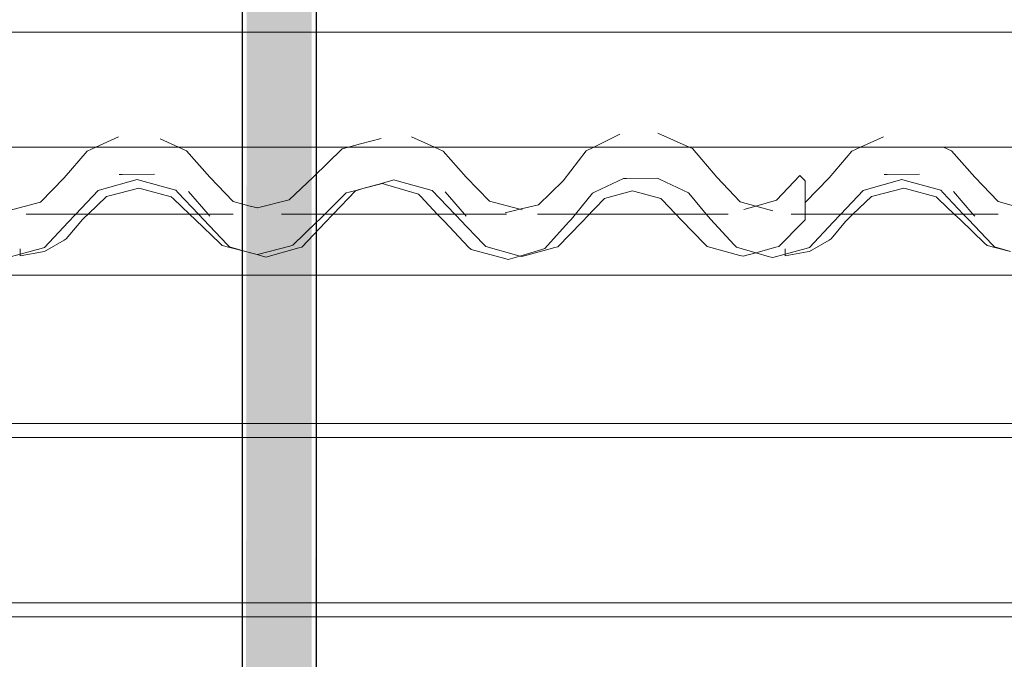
# Model space of a CAD drawing. Header units: millimetres. Extents: x -16331 to -10174, y -4135 to -3584.
# Tile 366 of 456: x -10246.69 to -10243.88, y -3954.39 to -3952.56. Entities that reach past the tile are written whole.
import ezdxf

# ---------------------------------------------------------------- set-up
doc = ezdxf.new("R2010")
doc.units = ezdxf.units.MM
doc.layers.add('CV-Condutos', color=1, linetype='Continuous')
for name, color, linetype, lineweight in [('DI-Elementos externos em corte', 9, 'Continuous', 18), ('DI-Elementos externos em vista', 9, 'Continuous', 5), ('IFC-Cobertura-Contorno', 253, 'Continuous', 5), ('IFC-Elemento construtivo genérico-Contorno', 253, 'Continuous', 5)]:
    doc.layers.add(name, color=color, linetype=linetype, lineweight=lineweight)

msp = doc.modelspace()

# ---------------------------------------------------------------- hatches: boundary and pattern name
at = {"layer": 'CV-Condutos', "linetype": 'Continuous'}
for points in [[(-10246.04, -3965.6472), (-10246.04, -3951.1502), (-10246.0537, -3965.6472)], [(-10246.04, -3965.6472), (-10246.0282, -3965.6472), (-10246.0104, -3951.1502), (-10246.04, -3951.1502)], [(-10246.0282, -3965.6472), (-10246.0104, -3965.6472), (-10246.0104, -3951.1502)], [(-10246.0104, -3965.6472), (-10245.9944, -3965.6472), (-10245.97, -3951.1502), (-10246.0104, -3951.1502)], [(-10245.9944, -3965.6472), (-10245.97, -3965.6472), (-10245.97, -3951.1502)], [(-10245.97, -3965.6472), (-10245.9524, -3965.6472), (-10245.9257, -3951.1502), (-10245.97, -3951.1502)], [(-10245.9524, -3965.6472), (-10245.9257, -3965.6472), (-10245.9257, -3951.1502)], [(-10245.9257, -3965.6472), (-10245.9097, -3965.6472), (-10245.8853, -3951.1502), (-10245.9257, -3951.1502)], [(-10245.9097, -3965.6472), (-10245.8853, -3965.6472), (-10245.8853, -3951.1502)], [(-10245.8853, -3965.6472), (-10245.8736, -3965.6472), (-10245.8557, -3951.1502), (-10245.8853, -3951.1502)], [(-10245.8736, -3965.6472), (-10245.8557, -3965.6472), (-10245.8557, -3951.1502)], [(-10245.842, -3965.6472), (-10245.842, -3951.1502), (-10245.8557, -3965.6472)]]:
    msp.add_hatch(color=11, dxfattribs=at).paths.add_polyline_path(points)

# ---------------------------------------------------------------- linework, layer by layer
at = {"layer": 'CV-Condutos'}
for p, q in [((-10245.842, -3965.6472), (-10245.842, -3951.1502)), ((-10246.0537, -3951.1902), (-10246.0537, -3965.6472))]:
    msp.add_line(p, q, dxfattribs=at)
at = {"layer": 'DI-Elementos externos em corte'}
for p, q in [((-10246.3969, -3953.0044), (-10246.4055, -3953.0044)), ((-10246.3045, -3953.004), (-10246.3969, -3953.0044)), ((-10244.213, -3953.0044), (-10244.2216, -3953.0044)), ((-10244.1206, -3953.004), (-10244.213, -3953.0044)), ((-10246.4554, -3953.0471), (-10246.3543, -3953.0189)), ((-10246.3543, -3953.0189), (-10246.3448, -3953.0215)), ((-10246.3448, -3953.0215), (-10246.2436, -3953.0497)), ((-10245.7098, -3953.045), (-10245.6559, -3953.03)), ((-10245.7098, -3953.045), (-10245.6538, -3953.0306)), ((-10245.6559, -3953.03), (-10245.6211, -3953.0202)), ((-10245.6538, -3953.0306), (-10245.6449, -3953.0332)), ((-10245.6449, -3953.0332), (-10245.5507, -3953.0606)), ((-10245.6211, -3953.0202), (-10245.6117, -3953.0228)), ((-10245.6117, -3953.0228), (-10245.5115, -3953.0504)), ((-10245.0461, -3953.0542), (-10244.9655, -3953.0158)), ((-10244.9655, -3953.0158), (-10244.9571, -3953.0157)), ((-10244.9571, -3953.0157), (-10244.8679, -3953.0155)), ((-10244.8679, -3953.0155), (-10244.8604, -3953.019)), ((-10244.8604, -3953.019), (-10244.7795, -3953.057)), ((-10244.2715, -3953.0471), (-10244.1704, -3953.0189)), ((-10244.1704, -3953.0189), (-10244.1609, -3953.0215)), ((-10244.1609, -3953.0215), (-10244.0597, -3953.0497)), ((-10246.5291, -3953.1176), (-10246.465, -3953.0498)), ((-10246.465, -3953.0498), (-10246.4554, -3953.0471)), ((-10246.4416, -3953.0676), (-10246.4336, -3953.0655)), ((-10246.4336, -3953.0655), (-10246.349, -3953.0437)), ((-10246.349, -3953.0437), (-10246.3411, -3953.0458)), ((-10246.3411, -3953.0458), (-10246.2566, -3953.068)), ((-10246.2436, -3953.0497), (-10246.2367, -3953.0569)), ((-10246.2367, -3953.0569), (-10246.1791, -3953.1176)), ((-10246.1517, -3953.1176), (-10246.207, -3953.053)), ((-10245.8178, -3953.1176), (-10245.7577, -3953.0574)), ((-10245.7941, -3953.1176), (-10245.7306, -3953.0509)), ((-10245.7577, -3953.0574), (-10245.7487, -3953.0551)), ((-10245.7487, -3953.0551), (-10245.7301, -3953.0503)), ((-10245.7306, -3953.0509), (-10245.7212, -3953.0482)), ((-10245.7301, -3953.0503), (-10245.7098, -3953.045)), ((-10245.7212, -3953.0482), (-10245.7098, -3953.045)), ((-10245.5507, -3953.0606), (-10245.5443, -3953.0674)), ((-10245.5115, -3953.0504), (-10245.4471, -3953.1176)), ((-10245.4198, -3953.1176), (-10245.4745, -3953.0538)), ((-10245.1028, -3953.1176), (-10245.0537, -3953.0578)), ((-10245.0537, -3953.0578), (-10245.0461, -3953.0542)), ((-10245.013, -3953.0711), (-10244.9395, -3953.0508)), ((-10244.9395, -3953.0508), (-10244.9326, -3953.0527)), ((-10244.9326, -3953.0527), (-10244.8591, -3953.0731)), ((-10244.7795, -3953.057), (-10244.7741, -3953.0635)), ((-10244.7741, -3953.0635), (-10244.7291, -3953.1176)), ((-10244.3452, -3953.1176), (-10244.281, -3953.0498)), ((-10244.281, -3953.0498), (-10244.2715, -3953.0471)), ((-10244.2577, -3953.0676), (-10244.2496, -3953.0655)), ((-10244.2496, -3953.0655), (-10244.1651, -3953.0437)), ((-10244.1651, -3953.0437), (-10244.1572, -3953.0458)), ((-10244.1572, -3953.0458), (-10244.0727, -3953.068)), ((-10244.0597, -3953.0497), (-10244.0528, -3953.0569)), ((-10244.0528, -3953.0569), (-10243.9952, -3953.1176)), ((-10243.9678, -3953.1176), (-10244.023, -3953.053)), ((-10246.4942, -3953.1176), (-10246.4416, -3953.0676)), ((-10246.2566, -3953.068), (-10246.2506, -3953.0738)), ((-10246.2506, -3953.0738), (-10246.2048, -3953.1176)), ((-10245.5443, -3953.0674), (-10245.4972, -3953.1176)), ((-10245.0729, -3953.1284), (-10245.02, -3953.0731)), ((-10245.02, -3953.0731), (-10245.013, -3953.0711)), ((-10244.8591, -3953.0731), (-10244.8541, -3953.0783)), ((-10244.8541, -3953.0783), (-10244.8011, -3953.1337)), ((-10244.3103, -3953.1176), (-10244.2577, -3953.0676)), ((-10244.0727, -3953.068), (-10244.0667, -3953.0738)), ((-10244.0667, -3953.0738), (-10244.0209, -3953.1176)), ((-10246.5374, -3953.1263), (-10246.5291, -3953.1176)), ((-10246.5051, -3953.1279), (-10246.4942, -3953.1176)), ((-10246.2048, -3953.1176), (-10246.1873, -3953.1344)), ((-10246.1791, -3953.1176), (-10246.1641, -3953.1335)), ((-10246.1466, -3953.1235), (-10246.1517, -3953.1176)), ((-10245.8272, -3953.127), (-10245.8178, -3953.1176)), ((-10245.8025, -3953.1264), (-10245.7941, -3953.1176)), ((-10245.4972, -3953.1176), (-10245.4768, -3953.1392)), ((-10245.4471, -3953.1176), (-10245.4393, -3953.1257)), ((-10245.4147, -3953.1235), (-10245.4198, -3953.1176)), ((-10245.1105, -3953.127), (-10245.1028, -3953.1176)), ((-10244.7291, -3953.1176), (-10244.7167, -3953.1325)), ((-10244.3535, -3953.1263), (-10244.3452, -3953.1176)), ((-10244.3212, -3953.1279), (-10244.3103, -3953.1176)), ((-10244.0209, -3953.1176), (-10244.0033, -3953.1344)), ((-10243.9952, -3953.1176), (-10243.9802, -3953.1335)), ((-10243.9627, -3953.1235), (-10243.9678, -3953.1176)), ((-10246.6187, -3953.213), (-10246.5509, -3953.1407)), ((-10246.5569, -3953.1886), (-10246.5152, -3953.1385)), ((-10246.5509, -3953.1407), (-10246.5444, -3953.1337)), ((-10246.5444, -3953.1337), (-10246.5374, -3953.1263)), ((-10246.5152, -3953.1385), (-10246.5112, -3953.1337)), ((-10246.5112, -3953.1337), (-10246.5051, -3953.1279)), ((-10246.1873, -3953.1344), (-10246.1182, -3953.2005)), ((-10246.1641, -3953.1335), (-10246.0966, -3953.2047)), ((-10245.9094, -3953.2065), (-10245.8406, -3953.1401)), ((-10245.8835, -3953.2118), (-10245.8159, -3953.1405)), ((-10245.8406, -3953.1401), (-10245.8339, -3953.1337)), ((-10245.8339, -3953.1337), (-10245.8272, -3953.127)), ((-10245.8159, -3953.1405), (-10245.8094, -3953.1337)), ((-10245.8094, -3953.1337), (-10245.8025, -3953.1264)), ((-10245.4768, -3953.1392), (-10245.4076, -3953.212)), ((-10245.4393, -3953.1257), (-10245.4324, -3953.1329)), ((-10245.4324, -3953.1329), (-10245.3648, -3953.2035)), ((-10245.1896, -3953.2159), (-10245.1225, -3953.1409)), ((-10245.1525, -3953.2109), (-10245.0845, -3953.1405)), ((-10245.1225, -3953.1409), (-10245.116, -3953.1337)), ((-10245.116, -3953.1337), (-10245.1105, -3953.127)), ((-10245.0845, -3953.1405), (-10245.078, -3953.1337)), ((-10245.078, -3953.1337), (-10245.0729, -3953.1284)), ((-10244.8011, -3953.1337), (-10244.7332, -3953.2032)), ((-10244.7167, -3953.1325), (-10244.6495, -3953.2052)), ((-10244.5217, -3953.21), (-10244.4537, -3953.1404)), ((-10244.4537, -3953.1404), (-10244.4471, -3953.1337)), ((-10244.4348, -3953.213), (-10244.367, -3953.1407)), ((-10244.3729, -3953.1886), (-10244.3313, -3953.1385)), ((-10244.367, -3953.1407), (-10244.3604, -3953.1337)), ((-10244.3604, -3953.1337), (-10244.3535, -3953.1263)), ((-10244.3313, -3953.1385), (-10244.3273, -3953.1337)), ((-10244.3273, -3953.1337), (-10244.3212, -3953.1279)), ((-10244.0033, -3953.1344), (-10243.9343, -3953.2005)), ((-10243.9802, -3953.1335), (-10243.9127, -3953.2047)), ((-10246.6183, -3953.2244), (-10246.5623, -3953.1918)), ((-10246.5623, -3953.1918), (-10246.5569, -3953.1886)), ((-10246.1182, -3953.2005), (-10246.1115, -3953.2069)), ((-10246.1115, -3953.2069), (-10246.0889, -3953.2128)), ((-10246.0966, -3953.2047), (-10246.09, -3953.2116)), ((-10245.9184, -3953.2089), (-10245.9094, -3953.2065)), ((-10245.3648, -3953.2035), (-10245.3583, -3953.2104)), ((-10244.7332, -3953.2032), (-10244.7265, -3953.21)), ((-10244.6495, -3953.2052), (-10244.6429, -3953.2123)), ((-10244.4344, -3953.2244), (-10244.3784, -3953.1918)), ((-10244.3784, -3953.1918), (-10244.3729, -3953.1886)), ((-10243.9343, -3953.2005), (-10243.9276, -3953.2069)), ((-10243.9276, -3953.2069), (-10243.905, -3953.2128)), ((-10243.9127, -3953.2047), (-10243.9061, -3953.2116)), ((-10246.7229, -3953.2419), (-10246.6882, -3953.2323)), ((-10246.6882, -3953.2323), (-10246.628, -3953.2155)), ((-10246.6882, -3953.2166), (-10246.6882, -3953.2323)), ((-10246.6882, -3953.2368), (-10246.6246, -3953.2255)), ((-10246.6882, -3953.2323), (-10246.6882, -3953.235)), ((-10246.6882, -3953.235), (-10246.6882, -3953.2368)), ((-10246.628, -3953.2155), (-10246.6187, -3953.213)), ((-10246.6246, -3953.2255), (-10246.6183, -3953.2244)), ((-10246.09, -3953.2116), (-10246.0446, -3953.2243)), ((-10246.0889, -3953.2128), (-10246.0447, -3953.2243)), ((-10246.0447, -3953.2243), (-10246.0194, -3953.2308)), ((-10246.0446, -3953.2243), (-10246.0116, -3953.2335)), ((-10246.0194, -3953.2308), (-10246.0104, -3953.2332)), ((-10246.0116, -3953.2335), (-10245.996, -3953.2379)), ((-10246.0104, -3953.2332), (-10245.9184, -3953.2089)), ((-10245.9868, -3953.2404), (-10245.8927, -3953.2143)), ((-10245.8927, -3953.2143), (-10245.8835, -3953.2118)), ((-10245.4076, -3953.212), (-10245.4008, -3953.2191)), ((-10245.4008, -3953.2191), (-10245.3043, -3953.2449)), ((-10245.3583, -3953.2104), (-10245.2646, -3953.2365)), ((-10245.2614, -3953.2374), (-10245.199, -3953.2187)), ((-10245.2554, -3953.2391), (-10245.1958, -3953.2228)), ((-10245.199, -3953.2187), (-10245.1896, -3953.2159)), ((-10245.1958, -3953.2228), (-10245.1616, -3953.2134)), ((-10245.1616, -3953.2134), (-10245.1525, -3953.2109)), ((-10244.7265, -3953.21), (-10244.6333, -3953.2355)), ((-10244.6429, -3953.2123), (-10244.5877, -3953.228)), ((-10244.6333, -3953.2355), (-10244.6241, -3953.238)), ((-10244.6241, -3953.238), (-10244.5877, -3953.228)), ((-10244.5877, -3953.228), (-10244.5308, -3953.2125)), ((-10244.5877, -3953.228), (-10244.5483, -3953.2393)), ((-10244.5389, -3953.2419), (-10244.5043, -3953.2323)), ((-10244.5308, -3953.2125), (-10244.5217, -3953.21)), ((-10244.5043, -3953.2323), (-10244.4441, -3953.2155)), ((-10244.5043, -3953.2166), (-10244.5043, -3953.2323)), ((-10244.5043, -3953.2368), (-10244.4406, -3953.2255)), ((-10244.5043, -3953.2323), (-10244.5043, -3953.235)), ((-10244.5043, -3953.235), (-10244.5043, -3953.2368)), ((-10244.4441, -3953.2155), (-10244.4348, -3953.213)), ((-10244.4406, -3953.2255), (-10244.4344, -3953.2244)), ((-10243.9061, -3953.2116), (-10243.8607, -3953.2243)), ((-10243.905, -3953.2128), (-10243.8608, -3953.2243)), ((-10245.996, -3953.2379), (-10245.9868, -3953.2404)), ((-10245.3043, -3953.2449), (-10245.2948, -3953.2474)), ((-10245.2948, -3953.2474), (-10245.2614, -3953.2374)), ((-10245.2646, -3953.2365), (-10245.2614, -3953.2374)), ((-10245.2614, -3953.2374), (-10245.2554, -3953.2391)), ((-10244.5483, -3953.2393), (-10244.5389, -3953.2419)), ((-10248.6941, -3953.2918), (-10243.3545, -3953.2918))]:
    msp.add_line(p, q, dxfattribs=at)
at = {"layer": 'DI-Elementos externos em corte', "lineweight": 5}
for p, q in [((-10246.3969, -3953.0044), (-10246.4055, -3953.0044)), ((-10246.3045, -3953.004), (-10246.3969, -3953.0044)), ((-10244.213, -3953.0044), (-10244.2216, -3953.0044)), ((-10244.1206, -3953.004), (-10244.213, -3953.0044)), ((-10246.4554, -3953.0471), (-10246.3543, -3953.0189)), ((-10246.3543, -3953.0189), (-10246.3448, -3953.0215)), ((-10246.3448, -3953.0215), (-10246.2436, -3953.0497)), ((-10245.7098, -3953.045), (-10245.6559, -3953.03)), ((-10245.7098, -3953.045), (-10245.6538, -3953.0306)), ((-10245.6559, -3953.03), (-10245.6211, -3953.0202)), ((-10245.6538, -3953.0306), (-10245.6449, -3953.0332)), ((-10245.6449, -3953.0332), (-10245.5507, -3953.0606)), ((-10245.6211, -3953.0202), (-10245.6117, -3953.0228)), ((-10245.6117, -3953.0228), (-10245.5115, -3953.0504)), ((-10245.0461, -3953.0542), (-10244.9655, -3953.0158)), ((-10244.9655, -3953.0158), (-10244.9571, -3953.0157)), ((-10244.9571, -3953.0157), (-10244.8679, -3953.0155)), ((-10244.8679, -3953.0155), (-10244.8604, -3953.019)), ((-10244.8604, -3953.019), (-10244.7795, -3953.057)), ((-10244.2715, -3953.0471), (-10244.1704, -3953.0189)), ((-10244.1704, -3953.0189), (-10244.1609, -3953.0215)), ((-10244.1609, -3953.0215), (-10244.0597, -3953.0497)), ((-10246.5291, -3953.1176), (-10246.465, -3953.0498)), ((-10246.465, -3953.0498), (-10246.4554, -3953.0471)), ((-10246.4416, -3953.0676), (-10246.4336, -3953.0655)), ((-10246.4336, -3953.0655), (-10246.349, -3953.0437)), ((-10246.349, -3953.0437), (-10246.3411, -3953.0458)), ((-10246.3411, -3953.0458), (-10246.2566, -3953.068)), ((-10246.2436, -3953.0497), (-10246.2367, -3953.0569)), ((-10246.2367, -3953.0569), (-10246.1791, -3953.1176)), ((-10246.1517, -3953.1176), (-10246.207, -3953.053)), ((-10245.8178, -3953.1176), (-10245.7577, -3953.0574)), ((-10245.7941, -3953.1176), (-10245.7306, -3953.0509)), ((-10245.7577, -3953.0574), (-10245.7487, -3953.0551)), ((-10245.7487, -3953.0551), (-10245.7301, -3953.0503)), ((-10245.7306, -3953.0509), (-10245.7212, -3953.0482)), ((-10245.7301, -3953.0503), (-10245.7098, -3953.045)), ((-10245.7212, -3953.0482), (-10245.7098, -3953.045)), ((-10245.5507, -3953.0606), (-10245.5443, -3953.0674)), ((-10245.5115, -3953.0504), (-10245.4471, -3953.1176)), ((-10245.4198, -3953.1176), (-10245.4745, -3953.0538)), ((-10245.1028, -3953.1176), (-10245.0537, -3953.0578)), ((-10245.0537, -3953.0578), (-10245.0461, -3953.0542)), ((-10245.013, -3953.0711), (-10244.9395, -3953.0508)), ((-10244.9395, -3953.0508), (-10244.9326, -3953.0527)), ((-10244.9326, -3953.0527), (-10244.8591, -3953.0731)), ((-10244.7795, -3953.057), (-10244.7741, -3953.0635)), ((-10244.7741, -3953.0635), (-10244.7291, -3953.1176)), ((-10244.3452, -3953.1176), (-10244.281, -3953.0498)), ((-10244.281, -3953.0498), (-10244.2715, -3953.0471)), ((-10244.2577, -3953.0676), (-10244.2496, -3953.0655)), ((-10244.2496, -3953.0655), (-10244.1651, -3953.0437)), ((-10244.1651, -3953.0437), (-10244.1572, -3953.0458)), ((-10244.1572, -3953.0458), (-10244.0727, -3953.068)), ((-10244.0597, -3953.0497), (-10244.0528, -3953.0569)), ((-10244.0528, -3953.0569), (-10243.9952, -3953.1176)), ((-10243.9678, -3953.1176), (-10244.023, -3953.053)), ((-10246.4942, -3953.1176), (-10246.4416, -3953.0676)), ((-10246.2566, -3953.068), (-10246.2506, -3953.0738)), ((-10246.2506, -3953.0738), (-10246.2048, -3953.1176)), ((-10245.5443, -3953.0674), (-10245.4972, -3953.1176)), ((-10245.0729, -3953.1284), (-10245.02, -3953.0731)), ((-10245.02, -3953.0731), (-10245.013, -3953.0711)), ((-10244.8591, -3953.0731), (-10244.8541, -3953.0783)), ((-10244.8541, -3953.0783), (-10244.8011, -3953.1337)), ((-10244.3103, -3953.1176), (-10244.2577, -3953.0676)), ((-10244.0727, -3953.068), (-10244.0667, -3953.0738)), ((-10244.0667, -3953.0738), (-10244.0209, -3953.1176)), ((-10246.5374, -3953.1263), (-10246.5291, -3953.1176)), ((-10246.5051, -3953.1279), (-10246.4942, -3953.1176)), ((-10246.2048, -3953.1176), (-10246.1873, -3953.1344)), ((-10246.1791, -3953.1176), (-10246.1641, -3953.1335)), ((-10246.1466, -3953.1235), (-10246.1517, -3953.1176)), ((-10245.8272, -3953.127), (-10245.8178, -3953.1176)), ((-10245.8025, -3953.1264), (-10245.7941, -3953.1176)), ((-10245.4972, -3953.1176), (-10245.4768, -3953.1392)), ((-10245.4471, -3953.1176), (-10245.4393, -3953.1257)), ((-10245.4147, -3953.1235), (-10245.4198, -3953.1176)), ((-10245.1105, -3953.127), (-10245.1028, -3953.1176)), ((-10244.7291, -3953.1176), (-10244.7167, -3953.1325)), ((-10244.3535, -3953.1263), (-10244.3452, -3953.1176)), ((-10244.3212, -3953.1279), (-10244.3103, -3953.1176)), ((-10244.0209, -3953.1176), (-10244.0033, -3953.1344)), ((-10243.9952, -3953.1176), (-10243.9802, -3953.1335)), ((-10243.9627, -3953.1235), (-10243.9678, -3953.1176)), ((-10246.6187, -3953.213), (-10246.5509, -3953.1407)), ((-10246.5569, -3953.1886), (-10246.5152, -3953.1385)), ((-10246.5509, -3953.1407), (-10246.5444, -3953.1337)), ((-10246.5444, -3953.1337), (-10246.5374, -3953.1263)), ((-10246.5152, -3953.1385), (-10246.5112, -3953.1337)), ((-10246.5112, -3953.1337), (-10246.5051, -3953.1279)), ((-10246.1873, -3953.1344), (-10246.1182, -3953.2005)), ((-10246.1641, -3953.1335), (-10246.0966, -3953.2047)), ((-10245.9094, -3953.2065), (-10245.8406, -3953.1401)), ((-10245.8835, -3953.2118), (-10245.8159, -3953.1405)), ((-10245.8406, -3953.1401), (-10245.8339, -3953.1337)), ((-10245.8339, -3953.1337), (-10245.8272, -3953.127)), ((-10245.8159, -3953.1405), (-10245.8094, -3953.1337)), ((-10245.8094, -3953.1337), (-10245.8025, -3953.1264)), ((-10245.4768, -3953.1392), (-10245.4076, -3953.212)), ((-10245.4393, -3953.1257), (-10245.4324, -3953.1329)), ((-10245.4324, -3953.1329), (-10245.3648, -3953.2035)), ((-10245.1896, -3953.2159), (-10245.1225, -3953.1409)), ((-10245.1525, -3953.2109), (-10245.0845, -3953.1405)), ((-10245.1225, -3953.1409), (-10245.116, -3953.1337)), ((-10245.116, -3953.1337), (-10245.1105, -3953.127)), ((-10245.0845, -3953.1405), (-10245.078, -3953.1337)), ((-10245.078, -3953.1337), (-10245.0729, -3953.1284)), ((-10244.8011, -3953.1337), (-10244.7332, -3953.2032)), ((-10244.7167, -3953.1325), (-10244.6495, -3953.2052)), ((-10244.5217, -3953.21), (-10244.4537, -3953.1404)), ((-10244.4537, -3953.1404), (-10244.4471, -3953.1337)), ((-10244.4348, -3953.213), (-10244.367, -3953.1407)), ((-10244.3729, -3953.1886), (-10244.3313, -3953.1385)), ((-10244.367, -3953.1407), (-10244.3604, -3953.1337)), ((-10244.3604, -3953.1337), (-10244.3535, -3953.1263)), ((-10244.3313, -3953.1385), (-10244.3273, -3953.1337)), ((-10244.3273, -3953.1337), (-10244.3212, -3953.1279)), ((-10244.0033, -3953.1344), (-10243.9343, -3953.2005)), ((-10243.9802, -3953.1335), (-10243.9127, -3953.2047)), ((-10246.6183, -3953.2244), (-10246.5623, -3953.1918)), ((-10246.5623, -3953.1918), (-10246.5569, -3953.1886)), ((-10246.1182, -3953.2005), (-10246.1115, -3953.2069)), ((-10246.1115, -3953.2069), (-10246.0889, -3953.2128)), ((-10246.0966, -3953.2047), (-10246.09, -3953.2116)), ((-10245.9184, -3953.2089), (-10245.9094, -3953.2065)), ((-10245.3648, -3953.2035), (-10245.3583, -3953.2104)), ((-10244.7332, -3953.2032), (-10244.7265, -3953.21)), ((-10244.6495, -3953.2052), (-10244.6429, -3953.2123)), ((-10244.4344, -3953.2244), (-10244.3784, -3953.1918)), ((-10244.3784, -3953.1918), (-10244.3729, -3953.1886)), ((-10243.9343, -3953.2005), (-10243.9276, -3953.2069)), ((-10243.9276, -3953.2069), (-10243.905, -3953.2128)), ((-10243.9127, -3953.2047), (-10243.9061, -3953.2116)), ((-10246.7229, -3953.2419), (-10246.6882, -3953.2323)), ((-10246.6882, -3953.2323), (-10246.628, -3953.2155)), ((-10246.6882, -3953.2166), (-10246.6882, -3953.2323)), ((-10246.6882, -3953.2368), (-10246.6246, -3953.2255)), ((-10246.6882, -3953.2323), (-10246.6882, -3953.235)), ((-10246.6882, -3953.235), (-10246.6882, -3953.2368)), ((-10246.628, -3953.2155), (-10246.6187, -3953.213)), ((-10246.6246, -3953.2255), (-10246.6183, -3953.2244)), ((-10246.09, -3953.2116), (-10246.0446, -3953.2243)), ((-10246.0889, -3953.2128), (-10246.0447, -3953.2243)), ((-10246.0447, -3953.2243), (-10246.0194, -3953.2308)), ((-10246.0446, -3953.2243), (-10246.0116, -3953.2335)), ((-10246.0194, -3953.2308), (-10246.0104, -3953.2332)), ((-10246.0116, -3953.2335), (-10245.996, -3953.2379)), ((-10246.0104, -3953.2332), (-10245.9184, -3953.2089)), ((-10245.9868, -3953.2404), (-10245.8927, -3953.2143)), ((-10245.8927, -3953.2143), (-10245.8835, -3953.2118)), ((-10245.4076, -3953.212), (-10245.4008, -3953.2191)), ((-10245.4008, -3953.2191), (-10245.3043, -3953.2449)), ((-10245.3583, -3953.2104), (-10245.2646, -3953.2365)), ((-10245.2614, -3953.2374), (-10245.199, -3953.2187)), ((-10245.2554, -3953.2391), (-10245.1958, -3953.2228)), ((-10245.199, -3953.2187), (-10245.1896, -3953.2159)), ((-10245.1958, -3953.2228), (-10245.1616, -3953.2134)), ((-10245.1616, -3953.2134), (-10245.1525, -3953.2109)), ((-10244.7265, -3953.21), (-10244.6333, -3953.2355)), ((-10244.6429, -3953.2123), (-10244.5877, -3953.228)), ((-10244.6333, -3953.2355), (-10244.6241, -3953.238)), ((-10244.6241, -3953.238), (-10244.5877, -3953.228)), ((-10244.5877, -3953.228), (-10244.5308, -3953.2125)), ((-10244.5877, -3953.228), (-10244.5483, -3953.2393)), ((-10244.5389, -3953.2419), (-10244.5043, -3953.2323)), ((-10244.5308, -3953.2125), (-10244.5217, -3953.21)), ((-10244.5043, -3953.2323), (-10244.4441, -3953.2155)), ((-10244.5043, -3953.2166), (-10244.5043, -3953.2323)), ((-10244.5043, -3953.2368), (-10244.4406, -3953.2255)), ((-10244.5043, -3953.2323), (-10244.5043, -3953.235)), ((-10244.5043, -3953.235), (-10244.5043, -3953.2368)), ((-10244.4441, -3953.2155), (-10244.4348, -3953.213)), ((-10244.4406, -3953.2255), (-10244.4344, -3953.2244)), ((-10243.9061, -3953.2116), (-10243.8607, -3953.2243)), ((-10243.905, -3953.2128), (-10243.8608, -3953.2243)), ((-10245.996, -3953.2379), (-10245.9868, -3953.2404)), ((-10245.3043, -3953.2449), (-10245.2948, -3953.2474)), ((-10245.2948, -3953.2474), (-10245.2614, -3953.2374)), ((-10245.2646, -3953.2365), (-10245.2614, -3953.2374)), ((-10245.2614, -3953.2374), (-10245.2554, -3953.2391)), ((-10244.5483, -3953.2393), (-10244.5389, -3953.2419)), ((-10248.6941, -3953.2918), (-10243.3545, -3953.2918))]:
    msp.add_line(p, q, dxfattribs=at)
at = {"layer": 'DI-Elementos externos em vista'}
for p, q in [((-10238.3432, -3952.5984), (-10248.8141, -3952.5984)), ((-10246.4073, -3952.8967), (-10246.4723, -3952.9266)), ((-10245.5051, -3952.9266), (-10245.571, -3952.8969)), ((-10244.9755, -3952.8891), (-10245.0505, -3952.9266)), ((-10244.7778, -3952.9266), (-10244.8673, -3952.8867)), ((-10244.2234, -3952.8967), (-10244.2884, -3952.9266)), ((-10246.2356, -3952.9266), (-10246.2885, -3952.9028)), ((-10245.7159, -3952.9174), (-10245.7506, -3952.9266)), ((-10245.6569, -3952.9018), (-10245.7159, -3952.9174)), ((-10247.2344, -3952.9266), (-10246.4723, -3952.9266)), ((-10246.4971, -3952.938), (-10246.5625, -3953.014)), ((-10246.4723, -3952.9266), (-10246.4971, -3952.938)), ((-10246.4723, -3952.9266), (-10246.3957, -3952.9266)), ((-10246.3957, -3952.9266), (-10246.3036, -3952.9266)), ((-10246.3036, -3952.9266), (-10246.2356, -3952.9266)), ((-10246.2127, -3952.9369), (-10246.2356, -3952.9266)), ((-10246.2356, -3952.9266), (-10245.7506, -3952.9266)), ((-10246.1466, -3953.0125), (-10246.2127, -3952.9369)), ((-10245.769, -3952.9315), (-10245.8511, -3953.0125)), ((-10245.7506, -3952.9266), (-10245.769, -3952.9315)), ((-10245.7506, -3952.9266), (-10245.7361, -3952.9266)), ((-10245.7361, -3952.9266), (-10245.5051, -3952.9266)), ((-10245.4801, -3952.9379), (-10245.5051, -3952.9266)), ((-10245.5051, -3952.9266), (-10245.0505, -3952.9266)), ((-10245.4147, -3953.0125), (-10245.4801, -3952.9379)), ((-10245.0721, -3952.9374), (-10245.1381, -3953.0222)), ((-10245.0505, -3952.9266), (-10245.0721, -3952.9374)), ((-10245.0505, -3952.9266), (-10244.9583, -3952.9266)), ((-10244.9583, -3952.9266), (-10244.9207, -3952.9266)), ((-10244.9207, -3952.9266), (-10244.2884, -3952.9266)), ((-10244.7686, -3952.9307), (-10244.7778, -3952.9266)), ((-10244.6988, -3953.0125), (-10244.7686, -3952.9307)), ((-10244.3132, -3952.938), (-10244.3786, -3953.014)), ((-10244.2884, -3952.9266), (-10244.3132, -3952.938)), ((-10244.2884, -3952.9266), (-10244.2118, -3952.9266)), ((-10244.2118, -3952.9266), (-10244.1197, -3952.9266)), ((-10244.1197, -3952.9266), (-10244.0517, -3952.9266)), ((-10244.0287, -3952.9369), (-10244.0517, -3952.9266)), ((-10244.0517, -3952.9266), (-10243.5666, -3952.9266)), ((-10243.9627, -3953.0125), (-10244.0287, -3952.9369)), ((-10246.4055, -3953.0044), (-10246.3969, -3953.0044)), ((-10246.3969, -3953.0044), (-10246.3045, -3953.004)), ((-10244.4618, -3953.0077), (-10244.5282, -3953.0778)), ((-10244.4471, -3953.0224), (-10244.4618, -3953.0077)), ((-10244.2216, -3953.0044), (-10244.213, -3953.0044)), ((-10244.213, -3953.0044), (-10244.1206, -3953.004)), ((-10246.5625, -3953.014), (-10246.6295, -3953.0833)), ((-10246.08, -3953.0815), (-10246.1466, -3953.0125)), ((-10245.8511, -3953.0125), (-10245.9195, -3953.0767)), ((-10245.3477, -3953.0806), (-10245.4147, -3953.0125)), ((-10245.1381, -3953.0222), (-10245.2078, -3953.0909)), ((-10244.6325, -3953.0824), (-10244.6988, -3953.0125)), ((-10244.4471, -3953.0837), (-10244.4471, -3953.0224)), ((-10244.3786, -3953.014), (-10244.4456, -3953.0833)), ((-10243.8961, -3953.0815), (-10243.9627, -3953.0125)), ((-10246.207, -3953.053), (-10246.1517, -3953.1176)), ((-10245.4745, -3953.0538), (-10245.4198, -3953.1176)), ((-10244.023, -3953.053), (-10243.9678, -3953.1176)), ((-10246.6295, -3953.0833), (-10246.7231, -3953.1085)), ((-10246.0355, -3953.0937), (-10246.08, -3953.0815)), ((-10246.0117, -3953.1002), (-10246.0355, -3953.0937)), ((-10246.0108, -3953.1), (-10246.0355, -3953.0937)), ((-10245.9195, -3953.0767), (-10246.0108, -3953.1)), ((-10245.2615, -3953.1039), (-10245.3477, -3953.0806)), ((-10245.2078, -3953.0909), (-10245.2615, -3953.1039)), ((-10244.5877, -3953.0949), (-10244.6325, -3953.0824)), ((-10244.5877, -3953.0949), (-10244.6214, -3953.1046)), ((-10244.5282, -3953.0778), (-10244.5877, -3953.0949)), ((-10244.5392, -3953.1085), (-10244.5877, -3953.0949)), ((-10244.4456, -3953.0833), (-10244.4471, -3953.0837)), ((-10244.4471, -3953.1176), (-10244.4471, -3953.0837)), ((-10243.8516, -3953.0937), (-10243.8961, -3953.0815)), ((-10246.0795, -3953.1176), (-10246.6707, -3953.1176)), ((-10246.1517, -3953.1176), (-10246.1466, -3953.1235)), ((-10245.3176, -3953.1176), (-10245.9421, -3953.1176)), ((-10245.4198, -3953.1176), (-10245.4147, -3953.1235)), ((-10245.299, -3953.1176), (-10245.3176, -3953.1176)), ((-10245.2615, -3953.1039), (-10245.3034, -3953.1141)), ((-10245.255, -3953.1057), (-10245.2615, -3953.1039)), ((-10244.6667, -3953.1176), (-10245.2109, -3953.1176)), ((-10243.8956, -3953.1176), (-10244.4868, -3953.1176)), ((-10244.4471, -3953.1337), (-10244.4471, -3953.1176)), ((-10243.9678, -3953.1176), (-10243.9627, -3953.1235)), ((-10243.4545, -3953.7153), (-10248.6741, -3953.7153)), ((-10248.8141, -3953.7553), (-10238.3432, -3953.7553)), ((-10238.3432, -3954.2273), (-10248.8141, -3954.2273)), ((-10248.8141, -3954.2673), (-10238.3432, -3954.2673))]:
    msp.add_line(p, q, dxfattribs=at)
at = {"layer": 'IFC-Cobertura-Contorno', "lineweight": 5}
for p, q in [((-10246.4073, -3952.8967), (-10246.4723, -3952.9266)), ((-10245.5051, -3952.9266), (-10245.571, -3952.8969)), ((-10244.9755, -3952.8891), (-10245.0505, -3952.9266)), ((-10244.7778, -3952.9266), (-10244.8673, -3952.8867)), ((-10244.2234, -3952.8967), (-10244.2884, -3952.9266)), ((-10246.2356, -3952.9266), (-10246.2885, -3952.9028)), ((-10245.7159, -3952.9174), (-10245.7506, -3952.9266)), ((-10245.6569, -3952.9018), (-10245.7159, -3952.9174)), ((-10246.4971, -3952.938), (-10246.5625, -3953.014)), ((-10246.4723, -3952.9266), (-10246.4971, -3952.938)), ((-10246.2127, -3952.9369), (-10246.2356, -3952.9266)), ((-10246.1466, -3953.0125), (-10246.2127, -3952.9369)), ((-10245.769, -3952.9315), (-10245.8511, -3953.0125)), ((-10245.7506, -3952.9266), (-10245.769, -3952.9315)), ((-10245.4801, -3952.9379), (-10245.5051, -3952.9266)), ((-10245.4147, -3953.0125), (-10245.4801, -3952.9379)), ((-10245.0721, -3952.9374), (-10245.1381, -3953.0222)), ((-10245.0505, -3952.9266), (-10245.0721, -3952.9374)), ((-10244.7686, -3952.9307), (-10244.7778, -3952.9266)), ((-10244.6988, -3953.0125), (-10244.7686, -3952.9307)), ((-10244.3132, -3952.938), (-10244.3786, -3953.014)), ((-10244.2884, -3952.9266), (-10244.3132, -3952.938)), ((-10244.0287, -3952.9369), (-10244.0517, -3952.9266)), ((-10243.9627, -3953.0125), (-10244.0287, -3952.9369)), ((-10246.4055, -3953.0044), (-10246.3969, -3953.0044)), ((-10246.3969, -3953.0044), (-10246.3045, -3953.004)), ((-10244.4618, -3953.0077), (-10244.5282, -3953.0778)), ((-10244.4471, -3953.0224), (-10244.4618, -3953.0077)), ((-10244.2216, -3953.0044), (-10244.213, -3953.0044)), ((-10244.213, -3953.0044), (-10244.1206, -3953.004)), ((-10246.5625, -3953.014), (-10246.6295, -3953.0833)), ((-10246.08, -3953.0815), (-10246.1466, -3953.0125)), ((-10245.8511, -3953.0125), (-10245.9195, -3953.0767)), ((-10245.3477, -3953.0806), (-10245.4147, -3953.0125)), ((-10245.1381, -3953.0222), (-10245.2078, -3953.0909)), ((-10244.6325, -3953.0824), (-10244.6988, -3953.0125)), ((-10244.4471, -3953.0837), (-10244.4471, -3953.0224)), ((-10244.3786, -3953.014), (-10244.4456, -3953.0833)), ((-10243.8961, -3953.0815), (-10243.9627, -3953.0125)), ((-10246.207, -3953.053), (-10246.1517, -3953.1176)), ((-10245.4745, -3953.0538), (-10245.4198, -3953.1176)), ((-10244.023, -3953.053), (-10243.9678, -3953.1176)), ((-10246.6295, -3953.0833), (-10246.7231, -3953.1085)), ((-10246.0355, -3953.0937), (-10246.08, -3953.0815)), ((-10246.0117, -3953.1002), (-10246.0355, -3953.0937)), ((-10246.0108, -3953.1), (-10246.0355, -3953.0937)), ((-10245.9195, -3953.0767), (-10246.0108, -3953.1)), ((-10245.2615, -3953.1039), (-10245.3477, -3953.0806)), ((-10245.2078, -3953.0909), (-10245.2615, -3953.1039)), ((-10244.5877, -3953.0949), (-10244.6325, -3953.0824)), ((-10244.5877, -3953.0949), (-10244.6214, -3953.1046)), ((-10244.5282, -3953.0778), (-10244.5877, -3953.0949)), ((-10244.5392, -3953.1085), (-10244.5877, -3953.0949)), ((-10244.4456, -3953.0833), (-10244.4471, -3953.0837)), ((-10244.4471, -3953.1176), (-10244.4471, -3953.0837)), ((-10243.8516, -3953.0937), (-10243.8961, -3953.0815)), ((-10246.0795, -3953.1176), (-10246.6707, -3953.1176)), ((-10246.1517, -3953.1176), (-10246.1466, -3953.1235)), ((-10245.3176, -3953.1176), (-10245.9421, -3953.1176)), ((-10245.4198, -3953.1176), (-10245.4147, -3953.1235)), ((-10245.299, -3953.1176), (-10245.3176, -3953.1176)), ((-10245.2615, -3953.1039), (-10245.3034, -3953.1141)), ((-10245.255, -3953.1057), (-10245.2615, -3953.1039)), ((-10244.6667, -3953.1176), (-10245.2109, -3953.1176)), ((-10243.8956, -3953.1176), (-10244.4868, -3953.1176)), ((-10244.4471, -3953.1337), (-10244.4471, -3953.1176)), ((-10243.9678, -3953.1176), (-10243.9627, -3953.1235)), ((-10243.4545, -3953.7153), (-10248.6741, -3953.7153)), ((-10248.8141, -3953.7553), (-10238.3432, -3953.7553)), ((-10238.3432, -3954.2273), (-10248.8141, -3954.2273)), ((-10248.8141, -3954.2673), (-10238.3432, -3954.2673))]:
    msp.add_line(p, q, dxfattribs=at)
at = {"layer": 'IFC-Elemento construtivo genérico-Contorno', "lineweight": 5}
for p, q in [((-10238.3432, -3952.5984), (-10248.8141, -3952.5984)), ((-10247.2344, -3952.9266), (-10246.4723, -3952.9266)), ((-10246.4723, -3952.9266), (-10246.3957, -3952.9266)), ((-10246.3957, -3952.9266), (-10246.3036, -3952.9266)), ((-10246.3036, -3952.9266), (-10246.2356, -3952.9266)), ((-10246.2356, -3952.9266), (-10245.7506, -3952.9266)), ((-10245.7506, -3952.9266), (-10245.7361, -3952.9266)), ((-10245.7361, -3952.9266), (-10245.5051, -3952.9266)), ((-10245.5051, -3952.9266), (-10245.0505, -3952.9266)), ((-10245.0505, -3952.9266), (-10244.9583, -3952.9266)), ((-10244.9583, -3952.9266), (-10244.9207, -3952.9266)), ((-10244.9207, -3952.9266), (-10244.2884, -3952.9266)), ((-10244.2884, -3952.9266), (-10244.2118, -3952.9266)), ((-10244.2118, -3952.9266), (-10244.1197, -3952.9266)), ((-10244.1197, -3952.9266), (-10244.0517, -3952.9266)), ((-10244.0517, -3952.9266), (-10243.5666, -3952.9266))]:
    msp.add_line(p, q, dxfattribs=at)

doc.saveas('drawing.dxf')
